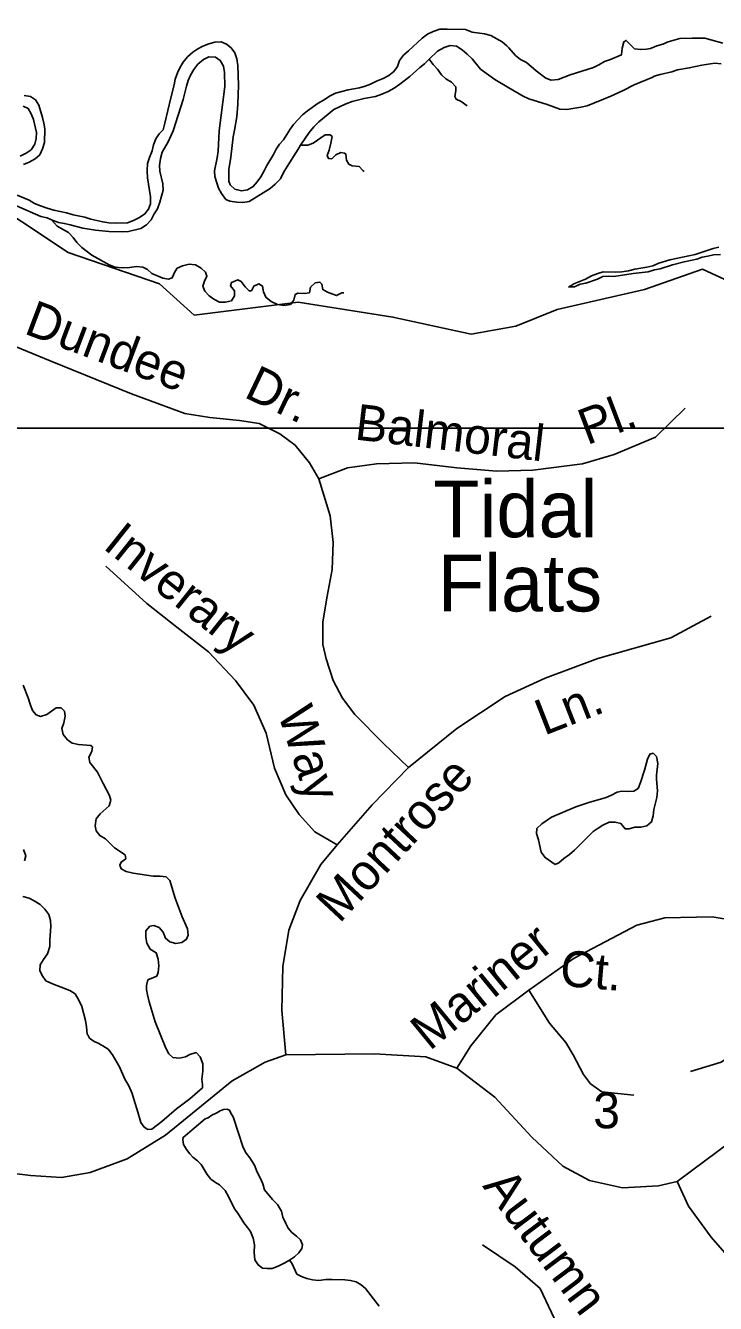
# Model space of a CAD drawing. Extents: x 2290055 to 2389491, y 66597 to 237875.
# Drawn here: x 2358722 to 2360547, y 183248 to 186629 of the extents above; entities that cross this region are included whole.
import ezdxf

# ---------------------------------------------------------------- set-up
doc = ezdxf.new("R2010")
doc.units = 0
for name, color, linetype in [('Exist Boundary Political City Limit New', 7, 'Continuous'), ('Exist Hydrographic Creek Single Shore', 7, 'Continuous'), ('Exist Hydrographic Lake Shore', 7, 'Continuous'), ('Exist Hydrographic Point Label', 7, 'Continuous'), ('Exist Hydrographic Pond Under 1500 Sq Ft', 7, 'Continuous'), ('Exist Hydrographic River Shore', 7, 'Continuous'), ('Exist Road Non-System Type 51', 7, 'Continuous'), ('Exist Road Non-System Type 51 Label', 7, 'Continuous'), ('Map Preparation Boundary City Limit Buffer Line', 7, 'Continuous'), ('Map Preparation Inset Cut Line', 7, 'Continuous')]:
    doc.layers.add(name, color=color, linetype=linetype)

msp = doc.modelspace()

# ---------------------------------------------------------------- linework, layer by layer
at = {"layer": 'Exist Boundary Political City Limit New'}
msp.add_lwpolyline([(2358589, 186190.7), (2358834.2, 186028.1), (2359076.5, 185945.3), (2359168.2, 185862.5), (2359443, 185897), (2359693.8, 185857.4), (2359901, 185812.3), (2360019.2, 185833), (2360128.5, 185877.3), (2360359, 185930.5), (2360512.8, 185983.7), (2360814, 185844.8)], dxfattribs=at)
at = {"layer": 'Exist Hydrographic Creek Single Shore'}
for points in [[(2359789.9, 186539.6), (2359800, 186525.2), (2359811.7, 186513.2), (2359822, 186498.3), (2359834, 186487.9), (2359848.5, 186479.3), (2359859.7, 186466.7), (2359860.2, 186456.2), (2359857.7, 186441.3), (2359860.7, 186434), (2359874.5, 186427.9), (2359890.2, 186416.2)], [(2359449.6, 186311.8), (2359468.2, 186312.2), (2359483, 186317.9), (2359514.5, 186339.7), (2359527.5, 186339.2), (2359532.7, 186334.9), (2359529.7, 186317.2), (2359525, 186298.8), (2359519.5, 186284.7), (2359523.5, 186276.7), (2359531.7, 186275.8), (2359542.5, 186286.8), (2359556, 186292.4), (2359565.7, 186291.4), (2359569, 186288.8), (2359571.2, 186272.3), (2359577, 186261.5), (2359586.2, 186257.4), (2359604, 186255.6), (2359614.7, 186244.4), (2359618, 186242.3)], [(2358790.6, 186115), (2358805.7, 186097.7), (2358835.5, 186081.1), (2358848.2, 186067.7), (2358857.7, 186054.4), (2358871, 186041.6), (2358897, 186021.3), (2358943.2, 185995.2), (2358959, 185989.7), (2358977.2, 185987.3), (2358997, 185988.6), (2359015.5, 185990.8), (2359032.2, 185989.7), (2359044.7, 185983), (2359056.2, 185972.4), (2359084.7, 185960.1), (2359100.2, 185957.2), (2359110, 185960.9), (2359116.7, 185977), (2359123.2, 185986.4), (2359137, 185992.5), (2359154.5, 185997.3), (2359171, 185995.4), (2359186.7, 185986.7), (2359198.2, 185976), (2359201.7, 185966), (2359195, 185952.5), (2359190.7, 185939.5), (2359195.7, 185926.1), (2359207.7, 185913.4), (2359220, 185904.5), (2359234.5, 185896.8), (2359250.5, 185896.9), (2359266.5, 185900.3), (2359274.5, 185913.5), (2359274.7, 185927.2), (2359264, 185940.4), (2359267, 185949.2), (2359283, 185955.8), (2359292, 185951.6), (2359302.7, 185937.4), (2359313.2, 185926.5), (2359319.5, 185927.2), (2359325.5, 185939.2), (2359339.2, 185945.1), (2359348.7, 185939.2), (2359351.2, 185924.1), (2359357.2, 185909.7), (2359372, 185898.2), (2359388.2, 185890.4), (2359405.2, 185887.9), (2359422.5, 185890.6), (2359432, 185901.9), (2359435.2, 185917.4), (2359442, 185921), (2359459.5, 185920), (2359472.7, 185921.5), (2359475.5, 185936.4), (2359487.7, 185947.9), (2359500.5, 185950.1), (2359505.7, 185944.8), (2359508, 185930), (2359521, 185923), (2359534.5, 185917.6), (2359544.7, 185914.1), (2359558.5, 185921.8), (2359563.7, 185921.3)], [(2359657.2, 183240.3), (2359621.2, 183286.6), (2359609.5, 183296.8), (2359596.5, 183305), (2359581.5, 183308.2), (2359566.5, 183309.7), (2359533, 183311.1), (2359516, 183311), (2359498, 183308.3), (2359481, 183310), (2359466.2, 183313.6), (2359452, 183318.7), (2359439.5, 183325.2), (2359426, 183353.8), (2359420.5, 183362.4)]]:
    msp.add_lwpolyline(points, dxfattribs=at)
at = {"layer": 'Exist Hydrographic Lake Shore'}
for points in [[(2358943.7, 184591.8), (2358927.2, 184622.9), (2358912.2, 184653.5), (2358891.7, 184678.9), (2358889.2, 184693.1), (2358897, 184708.1), (2358899, 184720.1), (2358894.2, 184723.8), (2358861.7, 184726), (2358845.2, 184729.7), (2358833, 184738.9), (2358821, 184752.5), (2358818, 184768.6), (2358823, 184784), (2358826.7, 184801.6), (2358825.2, 184814.4), (2358815.7, 184823.7), (2358802.7, 184823.5), (2358778, 184805.6), (2358761.5, 184800.9), (2358749.5, 184804.5), (2358740.2, 184816.2), (2358734, 184833.1), (2358729, 184850.2), (2358715.5, 184883.3)], [(2358788.7, 184244.7), (2358786.2, 184208.7), (2358786, 184192.1), (2358779.7, 184172.4), (2358769.2, 184157.7), (2358760.7, 184143.3), (2358760, 184128), (2358766.2, 184115), (2358775.7, 184101.4), (2358793.5, 184093.3), (2358839, 184075.9), (2358853, 184066.6), (2358862.7, 184049.8), (2358870.7, 184033.2), (2358880, 183996.2), (2358883, 183979.3), (2358884.7, 183959.8), (2358886.5, 183958.2), (2358891, 183949.7), (2358903.7, 183940.6), (2358914.2, 183936), (2358926.5, 183929.3), (2358940.2, 183920.4), (2358951.7, 183905.6), (2358970, 183873.7), (2358984.7, 183841.3), (2358995, 183823.5), (2359003.5, 183802.8), (2359010.5, 183779.2), (2359017.2, 183760), (2359027, 183726.3), (2359036, 183713.7), (2359045.5, 183707.7), (2359055.5, 183708.9), (2359082.2, 183729), (2359121.2, 183762.3), (2359156.2, 183789.2), (2359189.7, 183818.4), (2359189.7, 183827.1), (2359188, 183841), (2359190.7, 183862.1), (2359190.5, 183881.5), (2359183.5, 183900), (2359173, 183911.2), (2359156.2, 183906.3), (2359145, 183900.3), (2359129, 183896.8), (2359111.5, 183897.8), (2359101.2, 183908.1), (2359093, 183922.7), (2359064.5, 183992.6), (2359049, 184045.9), (2359044.2, 184064.3), (2359042.2, 184077.9), (2359042.2, 184088.7), (2359045.2, 184103.4), (2359069, 184113.7), (2359073, 184122.9), (2359074.7, 184140.8), (2359072.7, 184158.5), (2359067.2, 184175.2), (2359051.2, 184185.3), (2359043, 184200.6), (2359040.2, 184216), (2359040.2, 184233.6), (2359050.7, 184245.5), (2359061, 184247.3), (2359075, 184242), (2359086, 184229.5), (2359092.2, 184213.8), (2359103.2, 184204.6), (2359119.5, 184199.9), (2359135, 184202.2), (2359148, 184211.2), (2359152.2, 184222.3), (2359150, 184238.7), (2359136, 184270.3), (2359117.5, 184319.5), (2359103.5, 184366.2), (2359094, 184376.1), (2359078, 184377.6), (2359059.7, 184378.2), (2359006.5, 184385.9), (2358988.2, 184390.4), (2358975, 184397.7), (2358971.2, 184406.9), (2358974.5, 184415.4), (2358986.7, 184424.3), (2358985, 184434.1), (2358957.5, 184452.9), (2358933, 184476.6), (2358918, 184485.6), (2358908.2, 184498.2), (2358905.7, 184511.3), (2358909, 184529.6), (2358919, 184543.2), (2358942.7, 184564.1), (2358947, 184579), (2358943.7, 184591.8)], [(2358716.5, 184448.2), (2358722.2, 184431.6), (2358719.2, 184418.9)], [(2358714.7, 184324.6), (2358731, 184319.4), (2358744.5, 184313.2), (2358760.2, 184302.8), (2358773.2, 184290.3), (2358783.2, 184276.3), (2358788.2, 184260.9), (2358788.7, 184244.7)], [(2359420.5, 183362.4), (2359433, 183371.1), (2359444.5, 183381.2), (2359452.5, 183392.6), (2359454.2, 183402.7), (2359449.5, 183415.5), (2359438.5, 183425.8), (2359426.5, 183434.9), (2359417, 183446.4), (2359410, 183459.2), (2359402.7, 183475.9), (2359398.5, 183491.9), (2359388.5, 183509.6), (2359375.2, 183522.3), (2359354, 183547.7), (2359349.5, 183564.3), (2359342.7, 183579.7), (2359334.2, 183595.1), (2359327.2, 183613.6), (2359315, 183633.1), (2359305.7, 183645.5), (2359297.5, 183660.1), (2359271.2, 183741.5), (2359266.2, 183748.8), (2359261.5, 183758.7), (2359255.5, 183761.9), (2359245.5, 183760.5), (2359237, 183757.2), (2359228, 183752.2), (2359214.5, 183746), (2359204.7, 183739), (2359197.2, 183735.8), (2359138.7, 183687), (2359137.5, 183680.8), (2359139.5, 183667.9), (2359147.2, 183654.6), (2359156, 183643), (2359164, 183634.9), (2359176.7, 183625.2), (2359186, 183615), (2359202.2, 183588.6), (2359212.2, 183576.7), (2359224, 183567.7), (2359235.2, 183561.1), (2359249.5, 183546.7), (2359259, 183530.6), (2359275, 183498.1), (2359283.5, 183486.7), (2359299.5, 183461.1), (2359309.2, 183448.7), (2359316.5, 183437.6), (2359323.7, 183420.2), (2359327.5, 183402.4), (2359326.5, 183382.1), (2359328.5, 183362.5), (2359337.2, 183349.5), (2359348.7, 183341), (2359361.2, 183340), (2359374.5, 183340.2), (2359390.2, 183345.7), (2359406.2, 183353.7), (2359420.5, 183362.4)]]:
    msp.add_lwpolyline(points, dxfattribs=at)
at = {"layer": 'Exist Hydrographic Pond Under 1500 Sq Ft'}
msp.add_lwpolyline([(2360122.6, 184409.3), (2360096.3, 184427.4), (2360086.3, 184441.7), (2360078.6, 184474.4), (2360073.6, 184491.1), (2360074.3, 184504), (2360087.3, 184516.3), (2360113.6, 184534.3), (2360177.8, 184561.2), (2360211.8, 184573), (2360258.1, 184585.9), (2360272.3, 184592), (2360286.6, 184600.5), (2360299.3, 184602.7), (2360315.1, 184601.7), (2360331.3, 184603.1), (2360342.6, 184610.2), (2360348.8, 184626.3), (2360359.1, 184658.2), (2360366.8, 184687.8), (2360373.8, 184700.9), (2360381.8, 184703.1), (2360390.6, 184694.6), (2360394.1, 184676.3), (2360390.6, 184645.2), (2360390.8, 184634.4), (2360393.8, 184603.9), (2360392.3, 184586.6), (2360383.8, 184554.5), (2360382.3, 184538.1), (2360377.8, 184521.6), (2360365.3, 184510.8), (2360349.6, 184507.6), (2360334.1, 184507.8), (2360318.3, 184503.6), (2360308.1, 184503.6), (2360296.8, 184517.2), (2360282.1, 184520.9), (2360265.8, 184520.5), (2360249.3, 184513), (2360236.6, 184505.2), (2360223.8, 184495.9), (2360186.3, 184459.1), (2360174.3, 184446.5), (2360160.6, 184435.3), (2360145.8, 184424.9), (2360132.3, 184412.9), (2360122.6, 184409.3)], dxfattribs=at)
at = {"layer": 'Exist Hydrographic River Shore'}
for points in [[(2358958.5, 186105.4), (2358991.5, 186106.6), (2359007.7, 186112.5), (2359023.5, 186120.6), (2359037, 186130.2), (2359047, 186143.1), (2359052.7, 186157.1), (2359052.2, 186175.5), (2359044, 186225.5), (2359043.5, 186244.5), (2359044.5, 186263.4), (2359050, 186279.9), (2359057.2, 186297.5), (2359060, 186313.5), (2359066.7, 186328.8), (2359075.5, 186342.5), (2359086, 186353.2), (2359090.7, 186370.1), (2359106.2, 186437.8), (2359115, 186471.4), (2359117.7, 186487.1), (2359123.5, 186503.5), (2359130.7, 186518.7), (2359139.2, 186531.8), (2359150.5, 186545.8), (2359164.2, 186557.9), (2359177.2, 186566.9), (2359191, 186574.1), (2359207, 186579.9), (2359223, 186584.4), (2359239, 186585.5), (2359253.2, 186579.8), (2359265.5, 186570.1), (2359275.2, 186556.7), (2359281, 186540.7), (2359283.7, 186522.6), (2359285.5, 186471.1), (2359283.5, 186420.6), (2359280.5, 186387), (2359275, 186351.6), (2359271.5, 186334.1), (2359264.5, 186280.2), (2359259.2, 186248.1), (2359259.2, 186232.9), (2359260, 186217.3), (2359263.5, 186206.8), (2359275.5, 186195.7), (2359293.5, 186191.6), (2359309, 186193.8), (2359324.2, 186202.4), (2359335, 186215.4), (2359344, 186228.1), (2359353.2, 186243.9), (2359360.2, 186258), (2359378.2, 186287.6), (2359385, 186301.7), (2359394, 186314.8), (2359404.5, 186326.6), (2359421.7, 186354.8), (2359431, 186367.2), (2359454.5, 186392.7), (2359467.5, 186403.2), (2359496, 186423.4), (2359511.7, 186432.2), (2359526.2, 186442.2), (2359541.7, 186449.8), (2359575.2, 186458.6), (2359605, 186463.7), (2359620, 186468.6), (2359634.5, 186473.7), (2359650.5, 186481.7), (2359668.2, 186488.3), (2359682.5, 186496.9), (2359696.2, 186506.8), (2359705.5, 186519.9), (2359711, 186536.6), (2359721.7, 186550.2), (2359735, 186561.5), (2359771, 186595.5), (2359785.5, 186606.1), (2359800.2, 186613.2), (2359818, 186618.9), (2359837, 186619.4), (2359886, 186618), (2359903, 186611.5), (2359936, 186607), (2359952.5, 186602.4), (2359982.5, 186585.8), (2359995.2, 186575.1), (2360000, 186570.1), (2360018.2, 186549.3), (2360031.2, 186539.1), (2360046.7, 186530.6), (2360072.7, 186509.1), (2360098.5, 186489.1), (2360112.5, 186483.8), (2360130.7, 186486.1), (2360162.5, 186497.9)], [(2359789.9, 186539.6), (2359811.7, 186560.6), (2359829.2, 186570.3), (2359845, 186575.8), (2359862, 186573.9), (2359876.5, 186564.4), (2359890, 186553.4), (2359903, 186540.5), (2359925.7, 186513.4), (2359963, 186485.9), (2360000, 186463.6), (2360038.2, 186441.7), (2360053.7, 186435.1), (2360102.2, 186420), (2360135.5, 186407.5), (2360154.2, 186407), (2360191.2, 186412.6), (2360207.5, 186416.3), (2360270, 186441.6), (2360302.7, 186456.8), (2360331.5, 186471.4), (2360381, 186492), (2360385.2, 186494.9), (2360400.7, 186499.5), (2360432, 186506.6), (2360446.5, 186511.8), (2360477.5, 186516.8), (2360511, 186523.9), (2360545, 186529.3), (2360562.5, 186527.6)], [(2360162.5, 186497.9), (2360224, 186517.7), (2360238.5, 186525), (2360253.7, 186534), (2360269, 186538.9), (2360298.7, 186551.5), (2360300, 186568.8), (2360304.2, 186585.9), (2360311, 186589.2), (2360333.2, 186567), (2360349.5, 186565.7), (2360364.7, 186566.2), (2360375, 186568.4), (2360392.2, 186575.1), (2360407.5, 186579.6), (2360421.7, 186585.9), (2360452.5, 186594.1), (2360485.7, 186595.4), (2360518.5, 186594.9), (2360566.7, 186582.3)], [(2359026.7, 186091.3), (2359042, 186101.6), (2359053.7, 186114.4), (2359062, 186130.4), (2359070.5, 186143.9), (2359077.2, 186161.1), (2359085.5, 186192.7), (2359085, 186209.7), (2359076.7, 186243.4), (2359076.2, 186258.5), (2359079, 186277.3), (2359083, 186293.7), (2359098.7, 186320.8), (2359112, 186350.3), (2359138.7, 186433), (2359147.2, 186468.3), (2359152, 186483.1), (2359158, 186497), (2359166.7, 186512.3), (2359178, 186526.4), (2359192.2, 186538.8), (2359207, 186545.9), (2359224.5, 186545.1), (2359237, 186536.5), (2359245.7, 186520.8), (2359248, 186504.7), (2359248.7, 186467.6), (2359234.2, 186350.2), (2359231.2, 186296.3), (2359229, 186278.8), (2359221.5, 186244.7), (2359223, 186229.6), (2359232.7, 186198.3), (2359240, 186184.4), (2359252, 186168.4), (2359262.5, 186163.7), (2359280.5, 186161), (2359296.5, 186160.1), (2359313.2, 186163.2), (2359368.7, 186197.8), (2359382.5, 186209.1), (2359396, 186223.2), (2359404.5, 186240.2), (2359414, 186255.8), (2359443, 186301.9), (2359449.6, 186311.8)], [(2359449.6, 186311.8), (2359472.2, 186345.9), (2359484.2, 186360.3), (2359497.7, 186373.5), (2359537, 186406.9), (2359567.5, 186421.1), (2359585.7, 186427.5), (2359617.2, 186435.9), (2359647.2, 186441.3), (2359664.2, 186447), (2359681.2, 186454.3), (2359696.7, 186462.6), (2359712.2, 186473.4), (2359738.2, 186493.6), (2359764.7, 186517.9), (2359777.5, 186527.8), (2359789.9, 186539.6)], [(2358718.5, 186443.9), (2358735, 186440.9), (2358748, 186432), (2358757.2, 186417.9), (2358767, 186385.1), (2358770.5, 186370.3), (2358773.2, 186355.3), (2358772, 186319.5), (2358767, 186302.7), (2358759.5, 186286.8), (2358747.2, 186276.1), (2358731.7, 186267.2), (2358716, 186261.1)], [(2358715.5, 186415.6), (2358729, 186408.9), (2358737, 186395.5), (2358742.5, 186380.1), (2358750.5, 186345.9), (2358750, 186330.1), (2358746, 186314.7), (2358736.5, 186299.6), (2358723.7, 186290.8), (2358708, 186282.8)], [(2358699.2, 186179.5), (2358731.5, 186166.3), (2358745.2, 186158.1), (2358761, 186151.3), (2358778.7, 186145.6), (2358797, 186140.5), (2358830.2, 186133.3), (2358847.5, 186127.6), (2358878.5, 186121.6), (2358894.7, 186116.3), (2358926.2, 186109.1), (2358942.2, 186106.7), (2358958.5, 186105.4)], [(2358697.5, 186151.3), (2358762.5, 186123.7), (2358779, 186119.6), (2358790.6, 186115)], [(2358790.6, 186115), (2358809.2, 186107.7), (2358824.5, 186104.5), (2358840.2, 186101.6), (2358873.2, 186093), (2358906.5, 186087.4), (2358942.2, 186084), (2358978.2, 186082.5), (2358994, 186083.7), (2359026.7, 186091.3)], [(2360556.2, 186042.4), (2360541, 186039.1), (2360525.2, 186033.3), (2360493, 186023.3), (2360426.2, 186008.8), (2360397, 186000.1), (2360381.2, 185993.1), (2360365.2, 185989.5), (2360333.5, 185984), (2360317, 185979.7), (2360299.7, 185977.1), (2360281.7, 185975.8), (2360250, 185976.8), (2360235.7, 185972.4), (2360219.2, 185966.2), (2360203.5, 185957.9), (2360172.2, 185945.5), (2360164.5, 185940.1)], [(2360164.5, 185940.1), (2360158.7, 185937.1), (2360174.5, 185937.5), (2360189, 185944.2), (2360204.2, 185946.9), (2360235, 185957.7), (2360249, 185964.8), (2360264.7, 185965.8), (2360278.5, 185965), (2360329.5, 185973), (2360369, 185976.6), (2360386, 185982.2), (2360401, 185985.4), (2360433.2, 185995.4), (2360464.5, 186003.1), (2360497.5, 186010.8), (2360512.2, 186015.6), (2360527.2, 186018.9), (2360542, 186021.6), (2360560.2, 186023)]]:
    msp.add_lwpolyline(points, dxfattribs=at)
at = {"layer": 'Exist Road Non-System Type 51'}
for points in [[(2359497.6, 185429.6), (2359473.1, 185471.8), (2359435, 185518.1), (2359394.1, 185548.1), (2359339.6, 185575.4), (2359287.9, 185583.5), (2359208.9, 185591.7), (2359143.5, 185602.6), (2359001.9, 185654.4), (2358786.8, 185741.6), (2358666.9, 185790.6), (2358593.4, 185834.2)], [(2359497.6, 185429.6), (2359573.9, 185458.2), (2359650.1, 185469.1), (2359750.9, 185471.8), (2359862.6, 185458.2), (2359968.8, 185450), (2360064.1, 185452.7), (2360194.8, 185469.1), (2360279.3, 185493.6), (2360388.2, 185539.9), (2360467.2, 185616.2)], [(2359734.5, 184665.3), (2359669.2, 184729.3), (2359592.9, 184805.6), (2359560.2, 184849.2), (2359535.7, 184895.5), (2359516.7, 184952.7), (2359508.5, 184990.9), (2359508.5, 185050.8), (2359519.4, 185119), (2359533, 185189.8), (2359535.7, 185260.6), (2359527.6, 185331.5), (2359497.6, 185429.6)], [(2359546.6, 184460.9), (2359486.7, 184495), (2359445.9, 184541.3), (2359410.4, 184593.1), (2359380.5, 184663.9), (2359358.7, 184756.6), (2359326, 184830.1), (2359277, 184895.5), (2359206.2, 184971.8), (2359121.7, 185037.2), (2359042.8, 185099.9), (2358933.8, 185198)], [(2359734.5, 184665.3), (2359862.6, 184768.8), (2359990.6, 184853.3), (2360096.8, 184902.3), (2360235.7, 184954.1), (2360429.1, 185008.6), (2360535.3, 185065.8)], [(2359546.6, 184460.9), (2359639.2, 184567.2), (2359734.5, 184665.3)], [(2359410.4, 183905.1), (2359399.6, 184022.2), (2359402.3, 184139.4), (2359418.6, 184234.8), (2359448.6, 184313.8), (2359503, 184409.1), (2359546.6, 184460.9)], [(2360981.9, 183883.3), (2360973.8, 183965), (2360946.5, 184044), (2360905.7, 184106.7), (2360851.2, 184150.3), (2360772.2, 184185.7), (2360606.1, 184259.3), (2360538, 184270.2), (2360412.7, 184267.5), (2360338.7, 184248), (2360173, 184161.2), (2360053.2, 184076.7), (2359966.1, 184011.3), (2359900, 183928.8), (2359862.6, 183869.6)], [(2360772.2, 184185.7), (2360712.3, 184063.1), (2360685.1, 183995), (2360666, 183967.7), (2360633.3, 183935), (2360562.5, 183886), (2360480.8, 183861.5)], [(2360053.2, 184076.7), (2360107.7, 183989.5), (2360151.3, 183937.8), (2360170.3, 183905.1), (2360197.6, 183853.3), (2360216.6, 183828.8), (2360246.6, 183807), (2360331, 183798.8)], [(2358991, 183629.9), (2359091.8, 183692.5), (2359268.8, 183836.9), (2359356, 183886), (2359410.4, 183905.1)], [(2359410.4, 183905.1), (2359644.7, 183907.8), (2359780.8, 183899.6), (2359862.6, 183869.6)], [(2359862.6, 183869.6), (2359963.3, 183793.3), (2360061.4, 183687.1), (2360143.1, 183610.8), (2360213.9, 183572.6), (2360301, 183553.6), (2360396.4, 183559), (2360445.4, 183569.9)], [(2360445.4, 183569.9), (2360731.4, 183782.4), (2360856.7, 183842.4), (2360981.9, 183883.3)], [(2358590.7, 183604), (2358735, 183586.3), (2358816.7, 183580.8), (2358893, 183594.4), (2358991, 183629.9)], [(2360445.4, 183569.9), (2360475.4, 183504.5), (2360535.3, 183422.8), (2360614.3, 183332.9)], [(2360786.1, 182951.8), (2360724.1, 182922.8), (2360662.1, 182869.1), (2360558.7, 182765.6), (2360509.1, 182720.1), (2360480.2, 182716), (2360451.2, 182740.8), (2360306.5, 182881.5), (2360223.9, 183005.6), (2360120.5, 183208.3), (2360083.3, 183286.9), (2360017.2, 183344.8), (2359930.4, 183402.7)]]:
    msp.add_lwpolyline(points, dxfattribs=at)
at = {"layer": 'Map Preparation Boundary City Limit Buffer Line'}
msp.add_lwpolyline([(2358589, 186190.7), (2358834.2, 186028.1), (2359076.5, 185945.3), (2359168.2, 185862.5), (2359443, 185897), (2359693.8, 185857.4), (2359901, 185812.3), (2360019.2, 185833), (2360128.5, 185877.3), (2360359, 185930.5), (2360512.8, 185983.7), (2360814, 185844.8)], dxfattribs=at)
at = {"layer": 'Map Preparation Inset Cut Line'}
msp.add_lwpolyline([(2352349.2, 185563.7), (2371494.9, 185563.7), (2371494.9, 192135.8), (2352349.2, 192135.8)], close=True, dxfattribs=at)

# ---------------------------------------------------------------- texts
at = {"layer": 'Exist Hydrographic Point Label'}
for s, p in [('Tidal', (2359800.3, 185274.8)), ('Flats', (2359812.5, 185078.5))]:
    msp.add_text(s, height=150, dxfattribs=at).set_placement(p)
at = {"layer": 'Exist Road Non-System Type 51 Label'}
for s, rotation, p in [('Dundee', 339.3695, (2358714.8, 185814.8)), ('Dr.', 334.5367, (2359296.7, 185646.8)), ('Balmoral', 353.3279, (2359590.6, 185533.6)), ('Pl.', 20.7666, (2360207.1, 185517.8)), ('Inverary', 321.4396, (2358923.7, 185247)), ('Ln.', 21.3763, (2360093.8, 184749.3)), ('Way', 288.2351, (2359388, 184810)), ('Montrose', 46.9809, (2359552.1, 184250.9)), ('Mariner', 39.4007, (2359790.9, 183914.1)), ('Ct.', 354.9577, (2360133.1, 184088.6)), ('Autumn', 307.0678, (2359929.2, 183557.9))]:
    msp.add_text(s, height=95, rotation=rotation, dxfattribs=at).set_placement(p)
msp.add_text('3', height=95, dxfattribs=at).set_placement((2360223.7, 183710.9))

doc.saveas('drawing.dxf')
